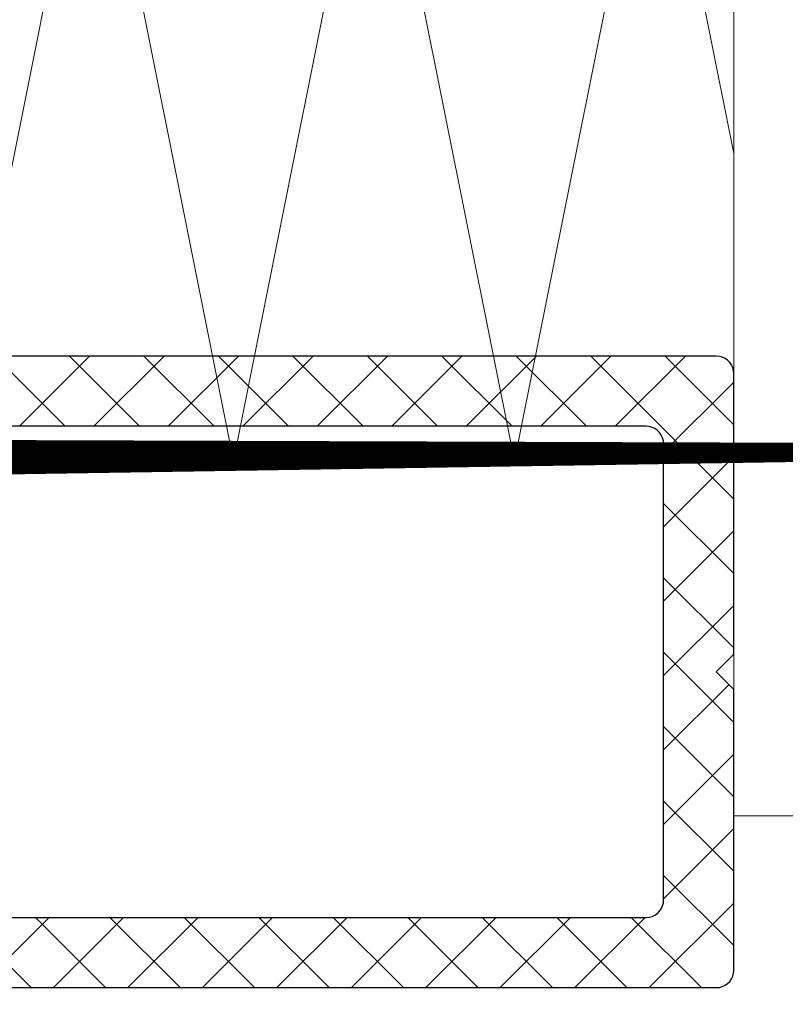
# Model space of a CAD drawing. Extents: x 4615668 to 9294084, y 5325188 to 10688993.
# Tile 296 of 656: x 4639515.75 to 4639517.93, y 5327781.41 to 5327784.22. Entities that reach past the tile are written whole.
import ezdxf

# ---------------------------------------------------------------- set-up
doc = ezdxf.new("R2010")
doc.units = 0
doc.header["$MEASUREMENT"] = 0
for name, color, linetype, lineweight in [('A_wymiary', 152, 'Continuous', 5), ('ATH 3-0', 102, 'Continuous', 5), ('ATH Al', 5, 'Continuous', 5), ('K-OPISY', 252, 'Continuous', 15), ('ocieplenie', 214, 'Continuous', 13)]:
    doc.layers.add(name, color=color, linetype=linetype, lineweight=lineweight)
doc.layers.add('CrossSectionsProfils', color=7, linetype='Continuous')
doc.layers.add('DIM', color=7, linetype='Continuous')
doc.styles.add('Arial Narrow 20', font='arial.ttf', dxfattribs={"height": 20})
doc.styles.add('Simplex', font='simplex.shx')
doc.dimstyles.new('1do100 ok', dxfattribs={"dimscale": 0.5, "dimtxt": 12, "dimasz": 25, "dimexe": 20, "dimexo": 0, "dimgap": 5, "dimtad": 1, "dimdec": 0, "dimzin": 9, "dimtxsty": 'Arial Narrow 20', "dimblk": 'ARCHTICK', "dimcen": 3, "dimdle": 20, "dimclrd": 256, "dimclre": 256, "dimclrt": 256, "dimadec": 0, "dimazin": 2, "dimtfac": 1, "dimtdec": 0, "dimtix": 1, "dimtmove": 2, "dimatfit": 3, "dimldrblk": 'NONE', "dimfxl": 0, "dimtvp": 1, "dimtolj": 1, "dimtzin": 0, "dimlwd": 5, "dimlwe": 5, "dimarcsym": 0})
doc.dimstyles.new('1do50', dxfattribs={"dimscale": 5, "dimtxt": 2.5, "dimasz": 2.5, "dimexe": 2.5, "dimexo": 0.5, "dimgap": 1, "dimtad": 1, "dimdec": 1, "dimrnd": 0.5, "dimzin": 12, "dimdsep": 46, "dimtxsty": 'Simplex', "dimblk": 'OBLIQUE', "dimcen": 0.5, "dimdle": 2.5, "dimclrd": 256, "dimclre": 256, "dimclrt": 256, "dimadec": 1, "dimazin": 3, "dimtfac": 1, "dimtdec": 1, "dimtix": 1, "dimtmove": 0, "dimatfit": 3, "dimfxl": 0, "dimtolj": 1, "dimtzin": 0, "dimarcsym": 0})

# ---------------------------------------------------------------- blocks, each defined once
blk = doc.blocks.new('Hatch84421', base_point=(384.9997950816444, 59.00000002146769))
at = {"layer": 'CrossSectionsProfils', "color": 253, "true_color": 0xadadad}
for p, q in [((8.164477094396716e-08, 20.01674153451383), (3.983258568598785, 24.00000002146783)), ((2.000000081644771, 19.50172860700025), (8.164477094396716e-08, 21.50172860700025)), ((16.00000008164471, 19.04617878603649), (18.00000008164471, 21.04617878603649)), ((18.00000008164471, 18.35097101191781), (16.00000008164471, 20.35097101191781)), ((8.164477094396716e-08, 17.89542119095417), (2.000000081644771, 19.89542119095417)), ((2.000000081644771, 17.38040826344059), (8.164477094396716e-08, 19.38040826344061)), ((16.00000008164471, 16.92485844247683), (18.00000008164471, 18.92485844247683)), ((18.00000008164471, 16.22965066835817), (16.00000008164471, 18.22965066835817)), ((8.164477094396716e-08, 15.77410084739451), (2.000000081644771, 17.77410084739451)), ((2.000000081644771, 15.25908791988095), (8.164477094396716e-08, 17.25908791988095)), ((16.00000008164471, 14.80353809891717), (18.00000008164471, 16.80353809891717)), ((18.00000008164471, 14.10833032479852), (16.00000008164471, 16.10833032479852)), ((8.164477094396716e-08, 13.65278050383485), (2.000000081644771, 15.65278050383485)), ((2.000000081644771, 13.1377675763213), (8.164477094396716e-08, 15.13776757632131)), ((16.00000008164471, 12.68221775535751), (18.00000008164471, 14.68221775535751)), ((18.00000008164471, 11.98700998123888), (16.00000008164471, 13.98700998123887)), ((8.164477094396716e-08, 11.53146016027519), (2.000000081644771, 13.53146016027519)), ((2.000000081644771, 11.01644723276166), (8.164477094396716e-08, 13.01644723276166)), ((16.00000008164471, 10.56089741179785), (18.00000008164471, 12.56089741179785)), ((18.00000008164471, 9.865689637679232), (16.00000008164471, 11.86568963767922)), ((8.164477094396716e-08, 9.410139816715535), (2.000000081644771, 11.41013981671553)), ((2.000000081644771, 8.895126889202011), (8.164477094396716e-08, 10.89512688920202)), ((16.00000008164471, 8.439577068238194), (18.00000008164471, 10.43957706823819)), ((18.00000008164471, 7.744369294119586), (16.00000008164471, 9.74436929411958)), ((8.164477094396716e-08, 7.288819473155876), (2.000000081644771, 9.288819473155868)), ((2.000000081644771, 6.773806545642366), (8.164477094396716e-08, 8.773806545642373)), ((16.00000008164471, 6.318256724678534), (18.00000008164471, 8.318256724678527)), ((18.00000008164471, 5.623048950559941), (16.00000008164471, 7.623048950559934)), ((8.164477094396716e-08, 5.167499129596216), (2.000000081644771, 7.167499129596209)), ((2.000000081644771, 4.652486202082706), (8.164477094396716e-08, 6.652486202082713)), ((16.00000008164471, 4.196936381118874), (18.00000008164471, 6.196936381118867)), ((18.00000008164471, 3.501728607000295), (16.00000008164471, 5.501728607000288)), ((8.164477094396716e-08, 3.046178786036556), (2.000000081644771, 5.046178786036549)), ((2.000000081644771, 2.531165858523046), (8.164477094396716e-08, 4.531165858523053)), ((13.92438406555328, 2.146785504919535e-08), (18.00000008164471, 4.075616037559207)), ((18.00000008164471, 1.38040826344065), (16.00000008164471, 3.380408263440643)), ((8.16447141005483e-08, 0.9248584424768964), (2.000000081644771, 2.924858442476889)), ((2.409845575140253, 2.146784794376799e-08), (8.164477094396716e-08, 2.409845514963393)), ((1.196462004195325, 2.146784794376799e-08), (3.196462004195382, 2.000000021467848)), ((4.531165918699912, 2.146784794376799e-08), (2.531165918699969, 2.000000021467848)), ((3.317782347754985, 2.146784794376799e-08), (5.317782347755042, 2.000000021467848)), ((6.652486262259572, 2.146784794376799e-08), (4.652486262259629, 2.000000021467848)), ((5.439102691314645, 2.146784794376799e-08), (7.439102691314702, 2.000000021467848)), ((8.636903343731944, 0.1369032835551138), (6.773806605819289, 2.000000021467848)), ((7.560423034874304, 2.146784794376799e-08), (9.560423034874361, 2.000000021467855)), ((10.89512694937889, 2.146785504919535e-08), (8.895126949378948, 2.000000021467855)), ((9.681743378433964, 2.146785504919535e-08), (11.68174337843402, 2.000000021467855)), ((13.01644729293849, 2.146785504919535e-08), (11.01644729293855, 2.000000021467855)), ((11.80306372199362, 2.146785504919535e-08), (13.80306372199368, 2.000000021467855)), ((15.13776763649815, 2.146784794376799e-08), (13.13776763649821, 2.000000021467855)), ((17.25908798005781, 2.146784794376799e-08), (15.25908798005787, 2.000000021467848)), ((16.04570440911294, 2.146784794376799e-08), (18.00000008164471, 1.954295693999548))]:
    blk.add_line(p, q, dxfattribs=at)
blk = doc.blocks.new('_009248', base_point=(23.00000008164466, -1.999999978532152))
at = {"layer": 'CrossSectionsProfils', "color": 1}
for p, q in [((8.164477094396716e-08, 45.50000002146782), (8.16447141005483e-08, 0.500000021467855)), ((18.00000008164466, 0.5000000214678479), (18.00000008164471, 45.50000002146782)), ((2.000000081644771, 21.50000002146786), (2.000000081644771, 2.500000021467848)), ((16.00000008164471, 2.500000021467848), (16.00000008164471, 21.50000002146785)), ((2.000000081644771, 2.500000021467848), (2.007596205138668, 2.413175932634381)), ((2.007596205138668, 2.413175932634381), (2.030153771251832, 2.328989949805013)), ((2.030153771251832, 2.328989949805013), (2.066987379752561, 2.250000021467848)), ((2.066987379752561, 2.250000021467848), (2.116977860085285, 2.17860621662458)), ((15.8830223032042, 2.17860621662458), (15.93301278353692, 2.250000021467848)), ((15.93301278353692, 2.250000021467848), (15.96984639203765, 2.328989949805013)), ((15.96984639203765, 2.328989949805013), (15.99240395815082, 2.413175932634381)), ((15.99240395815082, 2.413175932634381), (16.00000008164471, 2.500000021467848)), ((2.116977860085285, 2.17860621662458), (2.178606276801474, 2.116977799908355)), ((2.178606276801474, 2.116977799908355), (2.250000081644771, 2.066987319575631)), ((2.250000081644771, 2.066987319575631), (2.328990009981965, 2.030153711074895)), ((2.328990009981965, 2.030153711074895), (2.413175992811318, 2.007596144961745)), ((2.413175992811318, 2.007596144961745), (2.500000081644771, 2.000000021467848)), ((2.500000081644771, 2.000000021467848), (15.50000008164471, 2.000000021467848)), ((15.50000008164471, 2.000000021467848), (15.58682417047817, 2.007596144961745)), ((15.58682417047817, 2.007596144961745), (15.67101015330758, 2.030153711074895)), ((15.67101015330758, 2.030153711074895), (15.75000008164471, 2.066987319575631)), ((15.75000008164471, 2.066987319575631), (15.82139388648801, 2.116977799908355)), ((15.82139388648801, 2.116977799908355), (15.8830223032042, 2.17860621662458)), ((8.16447141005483e-08, 0.500000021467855), (0.007596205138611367, 0.4131759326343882)), ((0.007596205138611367, 0.4131759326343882), (0.03015377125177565, 0.3289899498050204)), ((0.03015377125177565, 0.3289899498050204), (0.06698737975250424, 0.250000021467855)), ((8.500000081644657, 2.146785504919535e-08), (9.000000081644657, 0.500000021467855)), ((9.000000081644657, 0.500000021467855), (9.500000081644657, 2.146785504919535e-08)), ((17.93301278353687, 0.2500000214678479), (17.9698463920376, 0.3289899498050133)), ((17.9698463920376, 0.3289899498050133), (17.99240395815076, 0.4131759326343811)), ((17.99240395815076, 0.4131759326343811), (18.00000008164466, 0.5000000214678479)), ((0.06698737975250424, 0.250000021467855), (0.1169778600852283, 0.178606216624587)), ((0.1169778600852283, 0.178606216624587), (0.1786062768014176, 0.1169777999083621)), ((0.1786062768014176, 0.1169777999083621), (0.2500000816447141, 0.06698731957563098)), ((0.2500000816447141, 0.06698731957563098), (0.3289900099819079, 0.03015371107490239)), ((0.3289900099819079, 0.03015371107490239), (0.4131759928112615, 0.007596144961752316)), ((0.4131759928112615, 0.007596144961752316), (0.5000000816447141, 2.146785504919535e-08)), ((0.5000000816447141, 2.146785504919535e-08), (8.500000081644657, 2.146785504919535e-08)), ((9.500000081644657, 2.146785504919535e-08), (17.50000008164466, 2.146784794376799e-08)), ((17.50000008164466, 2.146784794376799e-08), (17.58682417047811, 0.00759614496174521)), ((17.58682417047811, 0.00759614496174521), (17.67101015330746, 0.03015371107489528)), ((17.67101015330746, 0.03015371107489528), (17.75000008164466, 0.06698731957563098)), ((17.75000008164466, 0.06698731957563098), (17.8213938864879, 0.1169777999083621)), ((17.8213938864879, 0.1169777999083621), (17.88302230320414, 0.1786062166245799)), ((17.88302230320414, 0.1786062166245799), (17.93301278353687, 0.2500000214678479))]:
    blk.add_line(p, q, dxfattribs=at)
at = {"layer": 'CrossSectionsProfils'}
blk.add_blockref('Hatch84421', (384.9997950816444, 59.00000002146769), dxfattribs=at)
blk = doc.blocks.new('*U5315')
at = {"color": 0, "linetype": 'ByBlock', "lineweight": -2, "transparency": 16777216}
blk.add_lwpolyline([(0, 0), (142.2454634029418, 0.02920595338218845, 0.0001752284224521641), (142.2396608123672, 20.02920539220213), (-0.005802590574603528, 19.99999943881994)], format="xyb", close=True, dxfattribs=at)
at = {"layer": 'ATH 3-0'}
blk.add_lwpolyline([(67.99419597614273, 20.0139610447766), (71.99830230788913, 0.0147827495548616), (75.99419580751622, 20.01560361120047), (79.9983021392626, 0.01642531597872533), (83.99419563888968, 20.01724617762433), (87.99830197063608, 0.01806788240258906), (91.99419547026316, 20.01888874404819), (95.99830180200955, 0.01971044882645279), (99.99419530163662, 20.02053131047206), (103.998301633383, 0.02135301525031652), (107.9941951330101, 20.02217387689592), (111.9983014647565, 0.02299558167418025), (115.9941949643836, 20.02381644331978), (119.99830129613, 0.02463814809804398), (123.9941947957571, 20.02545900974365), (127.9983011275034, 0.02628071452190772), (131.9941946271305, 20.02710157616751), (135.9983009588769, 0.02792328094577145), (139.994194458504, 20.02874414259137), (142.244647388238, 8.788480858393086)], dxfattribs=at)
blk = doc.blocks.new('*U5316')
at = {"color": 0, "linetype": 'ByBlock', "lineweight": -2, "transparency": 16777216}
blk.add_lwpolyline([(0, 0), (-22, 0, 0.414213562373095), (-25, -3), (-25, -30), (-23, -30), (-23, -3, -0.414213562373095), (-22, -2), (0, -2)], format="xyb", close=True, dxfattribs=at)
blk = doc.blocks.new('G$CF6DD062E')
at = {"layer": 'ATH 3-0'}
blk.add_blockref('*U5315', (763.9063622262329, 6965.307124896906), dxfattribs=at)
at = {"layer": 'ATH Al'}
blk.add_blockref('*U5316', (931.1516565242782, 6985.214059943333), dxfattribs=at)
at = {"layer": 'CrossSectionsProfils', "rotation": 90.00000000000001}
blk.add_blockref('_009248', (908.1539956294, 6973.317038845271), dxfattribs=at)
blk = doc.blocks.new('_Oblique')
at = {"color": 0, "linetype": 'ByBlock', "lineweight": -2}
blk.add_line((-0.5, -0.5), (0.5, 0.5), dxfattribs=at)
blk = doc.blocks.new('_ArchTick')
at = {"color": 0, "linetype": 'ByBlock', "const_width": 0.15}
blk.add_lwpolyline([(-0.5, -0.5), (0.5, 0.5)], dxfattribs=at)
blk = doc.blocks.new('*D5685')
at = {"layer": 'Defpoints', "color": 0}
for p in [(4639513.782944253, 5327784.967502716), (4639627.69944717, 5327784.967502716), (4639498.783488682, 5327149.96745724)]:
    blk.add_point(p, dxfattribs=at)
at = {"layer": 'DIM', "lineweight": 5, "ltscale": 40}
for p, q in [((4639627.69944717, 5327139.96745724), (4639627.69944717, 5327794.967502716)), ((4639513.782944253, 5327784.967502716), (4639637.69944717, 5327784.967502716)), ((4639498.783488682, 5327149.96745724), (4639637.69944717, 5327149.96745724))]:
    blk.add_line(p, q, dxfattribs=at)
at = {"layer": 'DIM', "linetype": 'ByBlock', "lineweight": 5, "xscale": 12.5, "yscale": 12.5, "zscale": 12.5}
for p, rotation in [((4639627.69944717, 5327784.967502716), 90), ((4639627.69944717, 5327149.96745724), 270)]:
    blk.add_blockref('_ArchTick', p, dxfattribs=dict(at, rotation=rotation))
at = {"layer": 'DIM', "lineweight": 0, "ltscale": 40, "insert": (4639614.981166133, 5327467.467479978), "char_height": 20, "attachment_point": 5, "rotation": 90, "style": 'Arial Narrow 20'}
blk.add_mtext('\\A1;635', dxfattribs=at)
blk = doc.blocks.new('_None')

msp = doc.modelspace()

# ---------------------------------------------------------------- linework, layer by layer
at = {"layer": 'ocieplenie', "lineweight": 0, "ltscale": 40, "const_width": 0.1}
msp.add_lwpolyline([(4639515.608832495, 5327782.967502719), (4639520.783489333, 5327782.967502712), (4639520.783489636, 5328049.967464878), (4639498.783488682, 5328049.985086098)], dxfattribs=at)

# ---------------------------------------------------------------- block references
at = {"layer": 'A_wymiary', "ltscale": 40, "xscale": 0.1, "yscale": 0.1, "zscale": 0.1}
msp.add_blockref('G$CF6DD062E', (4639427.167872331, 5327086.424751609), dxfattribs=at)

# ---------------------------------------------------------------- dimensions: what is measured, and where the dimension line sits
at = {"layer": 'DIM', "color": 1, "lineweight": 0, "ltscale": 40}
dim = msp.add_linear_dim(base=(4639627.69944717, 5327784.967502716), p1=(4639498.783488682, 5327149.96745724), p2=(4639513.782944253, 5327784.967502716), angle=90, dimstyle='1do100 ok', override={"dimfxl": 1, "dimfxlon": 0}, dxfattribs=at)
dim.commit()
dim.dimension.update_dxf_attribs({"geometry": '*D5685', "text_midpoint": (4639614.981166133, 5327467.467479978)})

# ---------------------------------------------------------------- leaders
at = {"layer": 'K-OPISY', "annotation_type": 0, "has_hookline": 1, "hookline_direction": 0, "text_width": 118.2857142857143}
msp.add_leader([(4639486.988929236, 5327797.209837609), (4639520.346936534, 5327737.835076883), (4639532.846936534, 5327737.835076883)], dimstyle='1do50', override={"dimgap": 1, "dimtad": 1}, dxfattribs=at)

doc.saveas('drawing.dxf')
